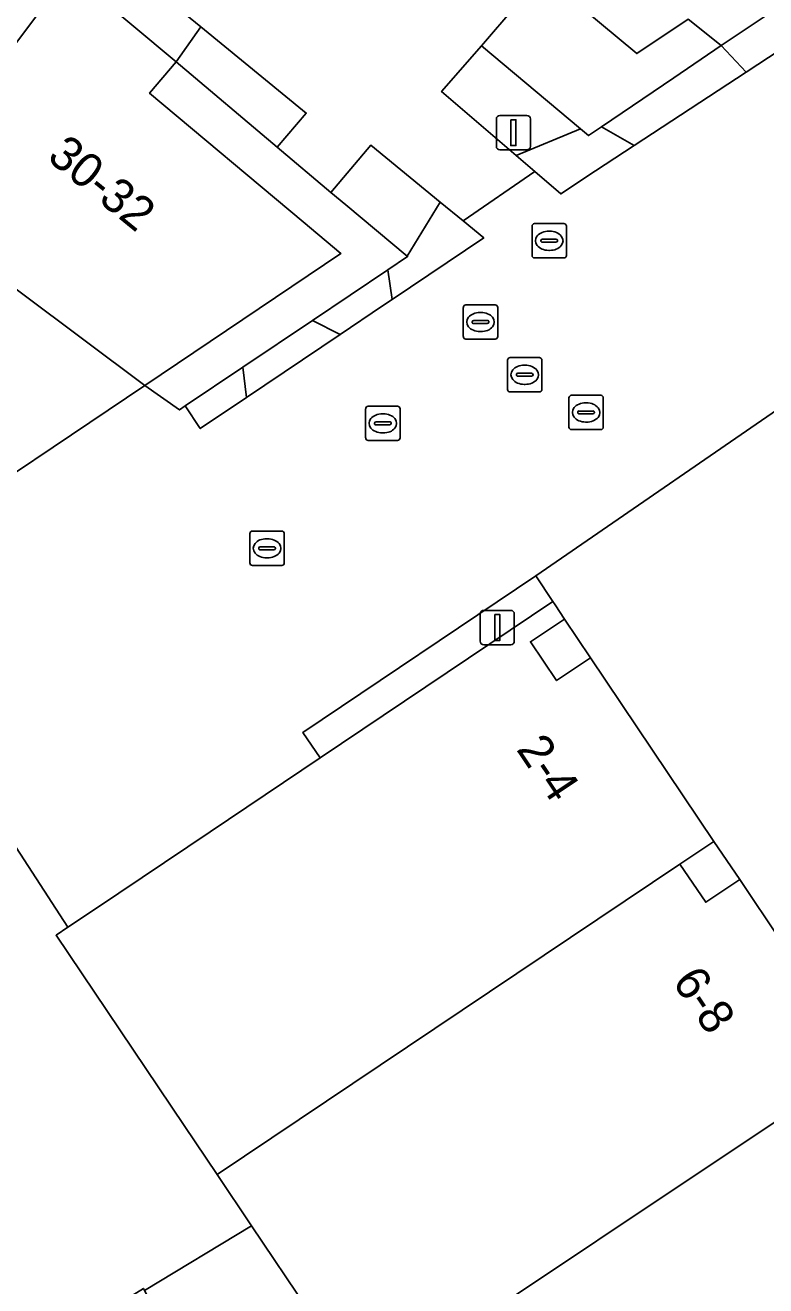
# Model space of a CAD drawing. Extents: x 161087 to 161926, y 382572 to 383873.
# Drawn here: x 161665.41 to 161686.98, y 382995.34 to 383032.06 of the extents above; entities that cross this region are included whole.
import ezdxf

# ---------------------------------------------------------------- set-up
doc = ezdxf.new("R2010")
doc.units = 0
for name, color, linetype in [('IMGEO_Erf', 7, 'Continuous'), ('IMGEO_Groenvoorziening', 7, 'Continuous'), ('IMGEO_Kolk', 7, 'Continuous'), ('IMGEO_Lichtmast', 7, 'Continuous'), ('IMGEO_Pand', 7, 'Continuous'), ('IMGEO_Pand_nummerreeks', 7, 'Continuous'), ('IMGEO_Rijbaan_lokaal_open', 7, 'Continuous'), ('IMGEO_Rioolput', 7, 'Continuous'), ('IMGEO_Voetgangersgebied_open', 7, 'Continuous')]:
    doc.layers.add(name, color=color, linetype=linetype)

msp = doc.modelspace()

# ---------------------------------------------------------------- linework, layer by layer
at = {"layer": 'IMGEO_Erf'}
for points in [[(161662.454, 383017.231), (161668.892, 383021.561), (161661.701, 383026.943), (161652.326, 383033.961), (161643.003, 383040.94), (161637.551, 383045.021), (161633.754, 383038.504), (161635.817, 383037.41), (161640.737, 383034.802), (161650.586, 383026.982)], [(161680.477, 383033.528), (161678.746, 383034.975), (161675.437, 383037.741), (161674.666, 383036.822), (161675.291, 383036.3), (161677.982, 383034.054), (161679.697, 383032.622), (161678.697, 383031.46), (161681.584, 383029.034), (161681.813, 383028.841), (161682.194, 383029.1), (161684.298, 383030.528), (161685.68, 383031.466), (161684.713, 383032.232), (161683.226, 383031.231)], [(161672.752, 383028.5), (161669.805, 383030.992), (161669.033, 383030.073), (161673.51, 383026.327), (161674.604, 383025.405), (161668.892, 383021.561), (161669.901, 383020.852), (161670.067, 383020.964), (161671.753, 383022.097), (161673.78, 383023.459), (161675.976, 383024.934), (161676.545, 383025.317), (161676.536, 383025.324), (161674.744, 383026.821), (161674.31, 383027.182)], [(161681.117, 383014.751), (161680.123, 383014.096), (161680.886, 383012.965), (161681.875, 383013.627)], [(161685.461, 383008.279), (161684.473, 383007.616), (161685.231, 383006.507), (161686.22, 383007.17)], [(161688.472, 382972.585), (161684.035, 382979.185), (161679.704, 382985.626), (161675.318, 382992.15), (161672.003, 382997.08), (161668.885, 382995.196), (161672.25, 382988.534), (161675.493, 382981.73), (161678.254, 382976.336), (161679.695, 382973.519), (161679.958, 382973.652), (161682.205, 382969.111), (161682.211, 382969.099), (161683.938, 382969.979), (161685.174, 382970.483), (161704.677, 382941.781), (161707.418, 382944.406)]]:
    msp.add_lwpolyline(points, close=True, dxfattribs=at)
at = {"layer": 'IMGEO_Groenvoorziening'}
for points in [[(161670.526, 383032.01), (161668.512, 383033.661), (161667.284, 383033.11), (161669.805, 383030.992)], [(161688.697, 383032.196), (161688.096, 383033.083), (161685.68, 383031.466), (161686.406, 383030.692)], [(161670.526, 383032.01), (161669.805, 383030.992), (161672.752, 383028.5), (161673.594, 383029.497)], [(161678.697, 383031.46), (161677.538, 383030.121), (161679.706, 383028.261), (161681.584, 383029.034)], [(161685.68, 383031.466), (161684.298, 383030.528), (161682.194, 383029.1), (161683.142, 383028.55), (161686.406, 383030.692)], [(161683.142, 383028.55), (161682.194, 383029.1), (161681.813, 383028.841), (161681.584, 383029.034), (161679.706, 383028.261), (161680.251, 383027.794), (161681.011, 383027.143), (161682.022, 383027.814)], [(161675.472, 383028.557), (161674.31, 383027.182), (161674.744, 383026.821), (161676.536, 383025.324), (161677.497, 383026.899)], [(161678.767, 383025.859), (161678.164, 383026.353), (161677.497, 383026.899), (161676.536, 383025.324), (161676.545, 383025.317), (161675.976, 383024.934), (161676.097, 383024.064)], [(161676.097, 383024.064), (161675.976, 383024.934), (161673.78, 383023.459), (161674.587, 383023.049), (161675.819, 383023.877)], [(161674.587, 383023.049), (161673.78, 383023.459), (161671.753, 383022.097), (161671.859, 383021.216)], [(161671.859, 383021.216), (161671.753, 383022.097), (161670.067, 383020.964), (161670.508, 383020.308)], [(161680.775, 383015.268), (161680.278, 383016.018), (161673.496, 383011.45), (161674.004, 383010.717)]]:
    msp.add_lwpolyline(points, close=True, dxfattribs=at)
at = {"layer": 'IMGEO_Kolk'}
for p, q in [((161679.532, 383022.373), (161680.384, 383022.373)), ((161679.457, 383021.447), (161679.457, 383022.299)), ((161679.945, 383022.153), (161679.97, 383022.153)), ((161680.458, 383022.299), (161680.458, 383021.447)), ((161679.716, 383021.867), (161679.716, 383021.879)), ((161680.154, 383021.83), (161679.756, 383021.83)), ((161679.759, 383021.916), (161680.157, 383021.916)), ((161679.968, 383021.593), (161679.943, 383021.593)), ((161680.2, 383021.879), (161680.2, 383021.867)), ((161680.384, 383021.373), (161679.532, 383021.373)), ((161671.954, 383016.393), (161671.954, 383017.245)), ((161672.029, 383017.319), (161672.881, 383017.319)), ((161672.955, 383017.245), (161672.955, 383016.393)), ((161672.213, 383016.813), (161672.213, 383016.825)), ((161672.256, 383016.862), (161672.654, 383016.862)), ((161672.442, 383017.099), (161672.467, 383017.099)), ((161672.697, 383016.825), (161672.697, 383016.813)), ((161672.651, 383016.776), (161672.253, 383016.776)), ((161672.465, 383016.539), (161672.44, 383016.539)), ((161672.881, 383016.319), (161672.029, 383016.319))]:
    msp.add_line(p, q, dxfattribs=at)
for points in [[(161679.532, 383022.373), (161680.384, 383022.373)], [(161679.457, 383021.447), (161679.457, 383022.299)], [(161680.458, 383022.299), (161680.458, 383021.447)], [(161680.384, 383021.373), (161679.532, 383021.373)], [(161671.954, 383016.393), (161671.954, 383017.245)], [(161672.029, 383017.319), (161672.881, 383017.319)], [(161672.955, 383017.245), (161672.955, 383016.393)], [(161672.881, 383016.319), (161672.029, 383016.319)]]:
    msp.add_lwpolyline(points, dxfattribs=at)
for centre, radius, start, end in [((161679.534, 383022.297), 0.0765, 91.552, 178.448), ((161679.534, 383022.297), 0.0765, 91.552, 178.448), ((161680.382, 383022.297), 0.0765, 1.552, 88.448), ((161680.382, 383022.297), 0.0765, 1.552, 88.448), ((161679.756, 383021.876), 0.0403, 85.8775, 175.7526), ((161679.753, 383021.866), 0.0366, 178.938, 274.7102), ((161680.157, 383021.873), 0.043, 264.8664, 352.4533), ((161680.161, 383021.878), 0.0386, 1.7309, 96.639), ((161679.534, 383021.449), 0.0765, 181.552, 268.448), ((161679.534, 383021.449), 0.0765, 181.552, 268.448), ((161680.382, 383021.449), 0.0765, 271.552, 358.448), ((161680.382, 383021.449), 0.0765, 271.552, 358.448), ((161672.031, 383017.243), 0.0765, 91.552, 178.448), ((161672.031, 383017.243), 0.0765, 91.552, 178.448), ((161672.879, 383017.243), 0.0765, 1.552, 88.448), ((161672.879, 383017.243), 0.0765, 1.552, 88.448), ((161672.253, 383016.822), 0.0403, 85.8775, 175.7526), ((161672.25, 383016.812), 0.0366, 178.938, 274.7102), ((161672.654, 383016.819), 0.043, 264.8664, 352.4533), ((161672.658, 383016.824), 0.0386, 1.7309, 96.639), ((161672.031, 383016.395), 0.0765, 181.552, 268.448), ((161672.031, 383016.395), 0.0765, 181.552, 268.448), ((161672.879, 383016.395), 0.0765, 271.552, 358.448), ((161672.879, 383016.395), 0.0765, 271.552, 358.448)]:
    msp.add_arc(centre, radius, start, end, dxfattribs=at)
for centre, major_axis, ratio, start_param, end_param in [((161679.944, 383021.873), (-0.387, 0.002), 0.722429, 4.712389, 7.853982), ((161679.969, 383021.873), (-0.39, 0.002), 0.717154, 1.570796, 4.712389), ((161672.441, 383016.819), (-0.387, 0.002), 0.722429, 4.712389, 7.853982), ((161672.466, 383016.819), (-0.39, 0.002), 0.717154, 1.570796, 4.712389)]:
    msp.add_ellipse(centre, major_axis=major_axis, ratio=ratio, start_param=start_param, end_param=end_param, dxfattribs=at)
at = {"layer": 'IMGEO_Lichtmast'}
for p, q in [((161679.132, 383028.527), (161679.132, 383029.327)), ((161679.132, 383029.327), (161679.132, 383028.527)), ((161679.232, 383029.427), (161680.022, 383029.427)), ((161680.022, 383029.427), (161679.232, 383029.427)), ((161680.122, 383029.327), (161680.122, 383028.527)), ((161680.122, 383028.527), (161680.122, 383029.327)), ((161680.022, 383028.427), (161679.232, 383028.427)), ((161679.232, 383028.427), (161680.022, 383028.427)), ((161678.764, 383015.011), (161679.554, 383015.011)), ((161679.554, 383015.011), (161678.764, 383015.011)), ((161678.664, 383014.111), (161678.664, 383014.911)), ((161678.664, 383014.911), (161678.664, 383014.111)), ((161679.654, 383014.911), (161679.654, 383014.111)), ((161679.654, 383014.111), (161679.654, 383014.911)), ((161679.554, 383014.011), (161678.764, 383014.011)), ((161678.764, 383014.011), (161679.554, 383014.011))]:
    msp.add_line(p, q, dxfattribs=at)
for points in [[(161679.552, 383029.302), (161679.702, 383029.302), (161679.702, 383028.552), (161679.552, 383028.552), (161679.552, 383029.302)], [(161679.084, 383014.886), (161679.234, 383014.886), (161679.234, 383014.136), (161679.084, 383014.136), (161679.084, 383014.886)]]:
    msp.add_lwpolyline(points, dxfattribs=at)
for centre, start, end in [((161679.232, 383029.327), 90, 180), ((161679.232, 383029.327), 90, 180), ((161680.022, 383029.327), 0, 90), ((161680.022, 383029.327), 360, 90), ((161679.232, 383028.527), 180, 270), ((161679.232, 383028.527), 180, 270), ((161680.022, 383028.527), 270, 0), ((161680.022, 383028.527), 270, 0), ((161678.764, 383014.911), 90, 180), ((161678.764, 383014.911), 90, 180), ((161679.554, 383014.911), 0, 90), ((161679.554, 383014.911), 360, 90), ((161678.764, 383014.111), 180, 270), ((161678.764, 383014.111), 180, 270), ((161679.554, 383014.111), 270, 0), ((161679.554, 383014.111), 270, 0)]:
    msp.add_arc(centre, 0.1, start, end, dxfattribs=at)
at = {"layer": 'IMGEO_Pand'}
for points in [[(161663.576, 383036.225), (161662.804, 383035.298), (161659.278, 383038.256), (161656.982, 383040.181), (161652.326, 383033.961), (161661.701, 383026.943), (161666.691, 383033.608), (161665.177, 383034.88)], [(161669.033, 383030.073), (161669.805, 383030.992), (161667.284, 383033.11), (161666.691, 383033.608), (161661.701, 383026.943), (161668.892, 383021.561), (161674.604, 383025.405), (161673.51, 383026.327)], [(161681.875, 383013.627), (161680.886, 383012.965), (161680.123, 383014.096), (161681.117, 383014.751), (161680.84, 383015.17), (161680.775, 383015.268), (161674.004, 383010.717), (161670.801, 383008.564), (161667.49, 383006.339), (161666.657, 383005.779), (161666.311, 383005.546), (161670.04, 383000), (161670.999, 382998.574), (161684.473, 383007.616), (161685.461, 383008.279)], [(161688.822, 383001.157), (161689.804, 383001.812), (161686.22, 383007.17), (161685.231, 383006.507), (161684.473, 383007.616), (161670.999, 382998.574), (161672.003, 382997.08), (161675.318, 382992.15)], [(161679.704, 382985.626), (161693.158, 382994.668), (161694.146, 382995.332), (161691.011, 383000), (161690.556, 383000.677), (161689.569, 383000.014), (161688.822, 383001.157), (161675.318, 382992.15)]]:
    msp.add_lwpolyline(points, close=True, dxfattribs=at)
msp.add_lwpolyline([(161680.477, 383033.528), (161683.226, 383031.231), (161684.713, 383032.232), (161685.68, 383031.466), (161688.096, 383033.083)], dxfattribs=at)
at = {"layer": 'IMGEO_Rijbaan_lokaal_open'}
for points in [[(161688.697, 383032.196), (161686.406, 383030.692), (161683.142, 383028.55), (161682.022, 383027.814), (161681.011, 383027.143), (161680.251, 383027.794), (161678.164, 383026.353), (161678.767, 383025.859), (161676.097, 383024.064), (161675.819, 383023.877), (161674.587, 383023.049), (161671.859, 383021.216), (161670.508, 383020.308), (161670.067, 383020.964), (161669.901, 383020.852), (161668.892, 383021.561), (161662.454, 383017.231)], [(161664.334, 383009.348), (161666.657, 383005.779), (161667.49, 383006.339), (161670.801, 383008.564), (161674.004, 383010.717), (161673.496, 383011.45), (161680.278, 383016.018), (161688.351, 383021.57)], [(161688.351, 383021.57), (161680.278, 383016.018), (161680.775, 383015.268), (161680.84, 383015.17), (161681.117, 383014.751), (161681.875, 383013.627), (161685.461, 383008.279), (161686.22, 383007.17), (161689.804, 383001.812), (161690.556, 383000.677), (161691.011, 383000), (161694.146, 382995.332), (161694.925, 382994.203), (161698.499, 382988.867), (161699.272, 382987.742), (161702.92, 382982.299), (161704, 382980.687), (161705.503, 382981.675), (161720.371, 382959.557)]]:
    msp.add_lwpolyline(points, dxfattribs=at)
at = {"layer": 'IMGEO_Rioolput'}
for p, q in [((161680.172, 383025.35), (161680.172, 383026.202)), ((161680.247, 383026.276), (161681.099, 383026.276)), ((161680.66, 383026.056), (161680.685, 383026.056)), ((161681.173, 383026.202), (161681.173, 383025.35)), ((161680.431, 383025.77), (161680.431, 383025.782)), ((161680.869, 383025.733), (161680.471, 383025.733)), ((161680.474, 383025.819), (161680.872, 383025.819)), ((161680.915, 383025.782), (161680.915, 383025.77)), ((161681.099, 383025.276), (161680.247, 383025.276)), ((161680.683, 383025.496), (161680.658, 383025.496)), ((161678.17, 383022.984), (161678.17, 383023.836)), ((161678.245, 383023.91), (161679.097, 383023.91)), ((161679.171, 383023.836), (161679.171, 383022.984)), ((161678.429, 383023.404), (161678.429, 383023.416)), ((161678.472, 383023.453), (161678.87, 383023.453)), ((161678.658, 383023.69), (161678.683, 383023.69)), ((161678.913, 383023.416), (161678.913, 383023.404)), ((161678.867, 383023.367), (161678.469, 383023.367)), ((161678.681, 383023.13), (161678.656, 383023.13)), ((161679.097, 383022.91), (161678.245, 383022.91)), ((161681.32, 383021.275), (161682.172, 383021.275)), ((161675.326, 383020.032), (161675.326, 383020.884)), ((161675.401, 383020.958), (161676.253, 383020.958)), ((161676.327, 383020.884), (161676.327, 383020.032)), ((161681.245, 383020.349), (161681.245, 383021.201)), ((161681.733, 383021.055), (161681.758, 383021.055)), ((161682.246, 383021.201), (161682.246, 383020.349)), ((161675.628, 383020.501), (161676.026, 383020.501)), ((161675.814, 383020.738), (161675.839, 383020.738)), ((161681.504, 383020.769), (161681.504, 383020.781)), ((161681.942, 383020.732), (161681.544, 383020.732)), ((161681.547, 383020.818), (161681.945, 383020.818)), ((161681.756, 383020.495), (161681.731, 383020.495)), ((161681.988, 383020.781), (161681.988, 383020.769)), ((161675.585, 383020.452), (161675.585, 383020.464)), ((161676.023, 383020.415), (161675.625, 383020.415)), ((161675.837, 383020.178), (161675.812, 383020.178)), ((161676.069, 383020.464), (161676.069, 383020.452)), ((161682.172, 383020.275), (161681.32, 383020.275)), ((161676.253, 383019.958), (161675.401, 383019.958))]:
    msp.add_line(p, q, dxfattribs=at)
for points in [[(161680.172, 383025.35), (161680.172, 383026.202)], [(161680.247, 383026.276), (161681.099, 383026.276)], [(161681.173, 383026.202), (161681.173, 383025.35)], [(161681.099, 383025.276), (161680.247, 383025.276)], [(161678.17, 383022.984), (161678.17, 383023.836)], [(161678.245, 383023.91), (161679.097, 383023.91)], [(161679.171, 383023.836), (161679.171, 383022.984)], [(161679.097, 383022.91), (161678.245, 383022.91)], [(161681.32, 383021.275), (161682.172, 383021.275)], [(161675.326, 383020.032), (161675.326, 383020.884)], [(161675.401, 383020.958), (161676.253, 383020.958)], [(161676.327, 383020.884), (161676.327, 383020.032)], [(161681.245, 383020.349), (161681.245, 383021.201)], [(161682.246, 383021.201), (161682.246, 383020.349)], [(161682.172, 383020.275), (161681.32, 383020.275)], [(161676.253, 383019.958), (161675.401, 383019.958)]]:
    msp.add_lwpolyline(points, dxfattribs=at)
for centre, radius, start, end in [((161680.249, 383026.2), 0.0765, 91.552, 178.448), ((161680.249, 383026.2), 0.0765, 91.552, 178.448), ((161681.097, 383026.2), 0.0765, 1.552, 88.448), ((161681.097, 383026.2), 0.0765, 1.552, 88.448), ((161680.471, 383025.779), 0.0403, 85.8775, 175.7526), ((161680.468, 383025.769), 0.0366, 178.938, 274.7102), ((161680.872, 383025.776), 0.043, 264.8664, 352.4533), ((161680.876, 383025.781), 0.0386, 1.7309, 96.639), ((161680.249, 383025.352), 0.0765, 181.552, 268.448), ((161680.249, 383025.352), 0.0765, 181.552, 268.448), ((161681.097, 383025.352), 0.0765, 271.552, 358.448), ((161681.097, 383025.352), 0.0765, 271.552, 358.448), ((161678.247, 383023.834), 0.0765, 91.552, 178.448), ((161678.247, 383023.834), 0.0765, 91.552, 178.448), ((161679.095, 383023.834), 0.0765, 1.552, 88.448), ((161679.095, 383023.834), 0.0765, 1.552, 88.448), ((161678.469, 383023.413), 0.0403, 85.8775, 175.7526), ((161678.874, 383023.415), 0.0386, 1.7309, 96.639), ((161678.466, 383023.403), 0.0366, 178.938, 274.7102), ((161678.87, 383023.41), 0.043, 264.8664, 352.4533), ((161678.247, 383022.986), 0.0765, 181.552, 268.448), ((161678.247, 383022.986), 0.0765, 181.552, 268.448), ((161679.095, 383022.986), 0.0765, 271.552, 358.448), ((161679.095, 383022.986), 0.0765, 271.552, 358.448), ((161681.322, 383021.199), 0.0765, 91.552, 178.448), ((161681.322, 383021.199), 0.0765, 91.552, 178.448), ((161682.17, 383021.199), 0.0765, 1.552, 88.448), ((161682.17, 383021.199), 0.0765, 1.552, 88.448), ((161675.403, 383020.882), 0.0765, 91.552, 178.448), ((161675.403, 383020.882), 0.0765, 91.552, 178.448), ((161676.251, 383020.882), 0.0765, 1.552, 88.448), ((161676.251, 383020.882), 0.0765, 1.552, 88.448), ((161675.625, 383020.461), 0.0403, 85.8775, 175.7526), ((161676.03, 383020.463), 0.0386, 1.7309, 96.639), ((161681.544, 383020.778), 0.0403, 85.8775, 175.7526), ((161681.541, 383020.768), 0.0366, 178.938, 274.7102), ((161681.945, 383020.775), 0.043, 264.8664, 352.4533), ((161681.949, 383020.78), 0.0386, 1.7309, 96.639), ((161675.622, 383020.451), 0.0366, 178.938, 274.7102), ((161676.026, 383020.458), 0.043, 264.8664, 352.4533), ((161681.322, 383020.351), 0.0765, 181.552, 268.448), ((161681.322, 383020.351), 0.0765, 181.552, 268.448), ((161682.17, 383020.351), 0.0765, 271.552, 358.448), ((161682.17, 383020.351), 0.0765, 271.552, 358.448), ((161675.403, 383020.034), 0.0765, 181.552, 268.448), ((161675.403, 383020.034), 0.0765, 181.552, 268.448), ((161676.251, 383020.034), 0.0765, 271.552, 358.448), ((161676.251, 383020.034), 0.0765, 271.552, 358.448)]:
    msp.add_arc(centre, radius, start, end, dxfattribs=at)
for centre, major_axis, ratio, start_param, end_param in [((161680.659, 383025.776), (-0.387, 0.002), 0.722429, 4.712389, 7.853982), ((161680.684, 383025.776), (-0.39, 0.002), 0.717154, 1.570796, 4.712389), ((161678.657, 383023.41), (-0.387, 0.002), 0.722429, 4.712389, 7.853982), ((161678.682, 383023.41), (-0.39, 0.002), 0.717154, 1.570796, 4.712389), ((161681.732, 383020.775), (-0.387, 0.002), 0.722429, 4.712389, 7.853982), ((161681.757, 383020.775), (-0.39, 0.002), 0.717154, 1.570796, 4.712389), ((161675.813, 383020.458), (-0.387, 0.002), 0.722429, 4.712389, 7.853982), ((161675.838, 383020.458), (-0.39, 0.002), 0.717154, 1.570796, 4.712389)]:
    msp.add_ellipse(centre, major_axis=major_axis, ratio=ratio, start_param=start_param, end_param=end_param, dxfattribs=at)
at = {"layer": 'IMGEO_Voetgangersgebied_open'}
for points in [[(161668.512, 383033.661), (161670.526, 383032.01), (161673.594, 383029.497), (161672.752, 383028.5), (161674.31, 383027.182), (161675.472, 383028.557), (161677.497, 383026.899), (161678.164, 383026.353), (161680.251, 383027.794), (161679.706, 383028.261), (161677.538, 383030.121), (161678.697, 383031.46), (161679.697, 383032.622)], [(161672.003, 382997.08), (161670.999, 382998.574), (161670.04, 383000), (161666.311, 383005.546), (161666.657, 383005.779), (161664.334, 383009.348), (161664.14, 383009.646), (161648.36, 382998.939), (161643.67, 382995.817)], [(161645.23, 382988.71), (161646.183, 382986.769), (161648.764, 382988.152), (161649.385, 382988.55), (161650.972, 382989.568), (161659.264, 382994.883), (161659.866, 382993.809), (161661.56, 382990.758), (161664.689, 382992.689), (161665.166, 382992.983), (161668.853, 382995.259), (161668.885, 382995.196), (161672.003, 382997.08)]]:
    msp.add_lwpolyline(points, dxfattribs=at)

# ---------------------------------------------------------------- texts
at = {"layer": 'IMGEO_Pand_nummerreeks'}
for s, rotation, p in [('30-32', 320.8154, (161666.014, 383028.157)), ('2-4', 303.81, (161679.696, 383010.962)), ('6-8', 304.1595, (161684.235, 383004.191))]:
    msp.add_text(s, height=1, rotation=rotation, dxfattribs=at).set_placement(p)

doc.saveas('drawing.dxf')
